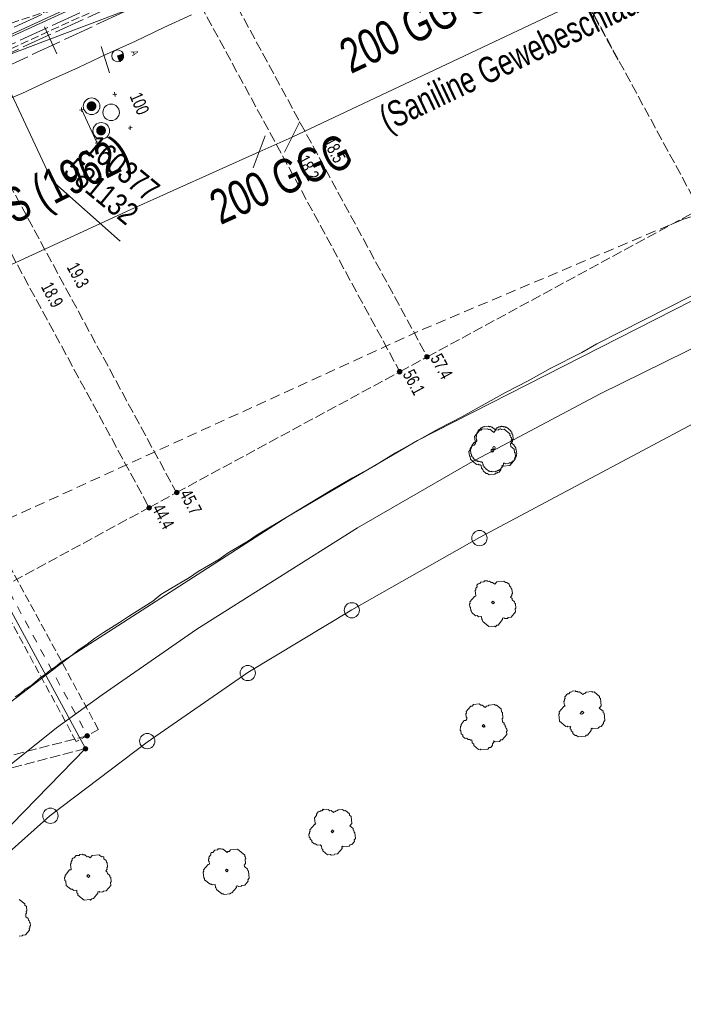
# Model space of a CAD drawing. Header units: metres. Extents: x -740 to 758, y -633 to 854.
# Tile 1012 of 1056: x 439 to 466, y 66 to 107. Entities that reach past the tile are written whole.
import ezdxf

# ---------------------------------------------------------------- set-up
doc = ezdxf.new("R2010")
doc.units = ezdxf.units.M
doc.header["$MEASUREMENT"] = 0
for name, pattern in [('1248_208', [1.456, 1.248, -0.208]), ('333_125', [0.4576, 0.3328, -0.1248]), ('333_333', [0.6656, 0.3328, -0.3328]), ('416_125', [0.5408, 0.416, -0.1248]), ('416_208', [0.624, 0.416, -0.208])]:
    doc.linetypes.add(name, pattern=pattern)
for name, color, linetype in [('Gas.LOVION', 7, 'Continuous'), ('Gis.LOVION', 7, 'Continuous'), ('Grundkarte.LOVION', 7, 'Continuous'), ('Strom.LOVION', 7, 'Continuous'), ('StromBemass.LOVION', 7, 'Continuous'), ('Telko.LOVION', 7, 'Continuous'), ('Wasser.LOVION', 7, 'Continuous'), ('wasser_projekt.LOVION', 7, 'Continuous')]:
    doc.layers.add(name, color=color, linetype=linetype)
doc.styles.add('ERSTELLTER_STIL_1', font='arial.ttf')

msp = doc.modelspace()

# ---------------------------------------------------------------- hatches: boundary and pattern name
at = {"layer": 'Strom.LOVION', "linetype": 'Continuous', "lineweight": 18}
for points in [[(442.05, 103.035), (442.064, 103.056), (442.076, 103.078), (442.086, 103.101), (442.092, 103.126), (442.095, 103.151), (442.095, 103.176), (442.092, 103.201), (442.085, 103.225), (442.076, 103.249), (442.064, 103.271), (442.049, 103.291), (442.032, 103.309), (442.012, 103.325), (441.991, 103.338), (441.968, 103.349), (441.944, 103.357), (441.919, 103.361), (441.894, 103.363), (441.869, 103.361), (441.845, 103.356), (441.821, 103.349), (441.798, 103.338), (441.777, 103.324), (441.757, 103.308), (441.74, 103.29), (441.725, 103.269), (441.713, 103.247), (441.704, 103.224), (441.698, 103.2), (441.695, 103.175), (441.695, 103.149), (441.698, 103.124), (441.705, 103.1), (441.714, 103.077), (441.726, 103.055), (441.741, 103.034), (441.758, 103.016), (441.778, 103), (441.799, 102.987), (441.822, 102.976), (441.846, 102.969), (441.87, 102.964), (441.896, 102.962), (441.921, 102.964), (441.945, 102.969), (441.969, 102.977), (441.992, 102.987), (442.013, 103.001), (442.032, 103.017)], [(441.953, 103.116), (441.959, 103.123), (441.963, 103.131), (441.966, 103.139), (441.968, 103.148), (441.969, 103.156), (441.969, 103.165), (441.968, 103.174), (441.966, 103.183), (441.963, 103.191), (441.958, 103.199), (441.953, 103.206), (441.947, 103.212), (441.94, 103.218), (441.933, 103.223), (441.924, 103.227), (441.916, 103.229), (441.907, 103.231), (441.898, 103.232), (441.889, 103.231), (441.881, 103.229), (441.872, 103.226), (441.864, 103.223), (441.857, 103.218), (441.85, 103.212), (441.844, 103.206), (441.839, 103.198), (441.834, 103.191), (441.831, 103.182), (441.829, 103.174), (441.828, 103.165), (441.828, 103.156), (441.829, 103.147), (441.831, 103.138), (441.834, 103.13), (441.839, 103.122), (441.844, 103.115), (441.85, 103.109), (441.857, 103.103), (441.865, 103.098), (441.873, 103.095), (441.881, 103.092), (441.89, 103.09), (441.899, 103.09), (441.908, 103.09), (441.916, 103.092), (441.925, 103.095), (441.933, 103.099), (441.94, 103.103), (441.947, 103.109)], [(442.44, 102.038), (442.455, 102.058), (442.467, 102.08), (442.476, 102.104), (442.482, 102.128), (442.486, 102.153), (442.485, 102.178), (442.482, 102.203), (442.476, 102.227), (442.467, 102.25), (442.454, 102.272), (442.44, 102.293), (442.422, 102.311), (442.403, 102.327), (442.382, 102.34), (442.359, 102.351), (442.335, 102.358), (442.311, 102.363), (442.286, 102.365), (442.261, 102.363), (442.236, 102.358), (442.212, 102.35), (442.189, 102.34), (442.168, 102.326), (442.149, 102.31), (442.132, 102.292), (442.117, 102.271), (442.105, 102.249), (442.096, 102.226), (442.09, 102.202), (442.087, 102.177), (442.087, 102.152), (442.09, 102.127), (442.097, 102.103), (442.106, 102.079), (442.118, 102.057), (442.133, 102.037), (442.15, 102.019), (442.169, 102.003), (442.191, 101.99), (442.213, 101.979), (442.237, 101.971), (442.262, 101.967), (442.287, 101.965), (442.312, 101.967), (442.337, 101.972), (442.36, 101.979), (442.383, 101.99), (442.404, 102.004), (442.423, 102.02)], [(442.342, 102.115), (442.347, 102.123), (442.351, 102.131), (442.355, 102.139), (442.357, 102.148), (442.358, 102.157), (442.358, 102.166), (442.357, 102.175), (442.355, 102.183), (442.351, 102.192), (442.347, 102.2), (442.341, 102.207), (442.335, 102.213), (442.328, 102.219), (442.321, 102.224), (442.313, 102.228), (442.304, 102.231), (442.295, 102.232), (442.286, 102.233), (442.277, 102.232), (442.268, 102.23), (442.26, 102.228), (442.252, 102.224), (442.244, 102.219), (442.237, 102.213), (442.231, 102.207), (442.226, 102.199), (442.221, 102.191), (442.218, 102.183), (442.216, 102.174), (442.215, 102.165), (442.215, 102.156), (442.216, 102.147), (442.218, 102.139), (442.222, 102.13), (442.226, 102.122), (442.231, 102.115), (442.237, 102.109), (442.244, 102.103), (442.252, 102.098), (442.26, 102.094), (442.269, 102.091), (442.278, 102.09), (442.287, 102.089), (442.296, 102.09), (442.304, 102.092), (442.313, 102.094), (442.321, 102.098), (442.329, 102.103), (442.336, 102.109)]]:
    msp.add_hatch(color=49, dxfattribs=at).paths.add_polyline_path(points)
at = {"layer": 'StromBemass.LOVION', "linetype": 'Continuous', "lineweight": 13}
for points in [[(455.729, 92.82), (455.736, 92.83), (455.742, 92.84), (455.746, 92.85), (455.749, 92.862), (455.75, 92.873), (455.75, 92.885), (455.749, 92.896), (455.746, 92.907), (455.741, 92.918), (455.736, 92.928), (455.729, 92.937), (455.721, 92.946), (455.712, 92.953), (455.702, 92.959), (455.692, 92.964), (455.681, 92.968), (455.67, 92.97), (455.658, 92.971), (455.647, 92.97), (455.635, 92.968), (455.624, 92.964), (455.614, 92.959), (455.604, 92.953), (455.595, 92.945), (455.587, 92.937), (455.581, 92.928), (455.575, 92.917), (455.571, 92.907), (455.568, 92.896), (455.567, 92.884), (455.567, 92.872), (455.568, 92.861), (455.571, 92.85), (455.575, 92.839), (455.581, 92.829), (455.588, 92.82), (455.596, 92.811), (455.605, 92.804), (455.614, 92.798), (455.625, 92.793), (455.636, 92.789), (455.647, 92.787), (455.659, 92.787), (455.67, 92.787), (455.682, 92.79), (455.692, 92.793), (455.703, 92.798), (455.713, 92.804), (455.722, 92.812)], [(454.607, 92.206), (454.614, 92.216), (454.62, 92.226), (454.624, 92.238), (454.627, 92.249), (454.629, 92.261), (454.629, 92.273), (454.627, 92.285), (454.624, 92.296), (454.62, 92.308), (454.614, 92.318), (454.607, 92.328), (454.599, 92.336), (454.589, 92.344), (454.579, 92.35), (454.568, 92.355), (454.557, 92.359), (454.545, 92.361), (454.533, 92.362), (454.521, 92.361), (454.51, 92.359), (454.498, 92.355), (454.487, 92.35), (454.477, 92.344), (454.468, 92.336), (454.46, 92.327), (454.453, 92.317), (454.447, 92.307), (454.443, 92.296), (454.44, 92.284), (454.439, 92.272), (454.439, 92.26), (454.44, 92.249), (454.443, 92.237), (454.448, 92.226), (454.453, 92.215), (454.46, 92.206), (454.469, 92.197), (454.478, 92.189), (454.488, 92.183), (454.499, 92.178), (454.51, 92.174), (454.522, 92.172), (454.534, 92.171), (454.546, 92.172), (454.558, 92.174), (454.569, 92.178), (454.58, 92.183), (454.59, 92.19), (454.599, 92.197)], [(445.47, 87.249), (445.477, 87.259), (445.483, 87.269), (445.487, 87.28), (445.49, 87.292), (445.491, 87.304), (445.491, 87.316), (445.49, 87.328), (445.487, 87.339), (445.482, 87.35), (445.476, 87.361), (445.469, 87.37), (445.461, 87.379), (445.452, 87.387), (445.442, 87.393), (445.431, 87.398), (445.42, 87.402), (445.408, 87.404), (445.396, 87.405), (445.384, 87.404), (445.372, 87.402), (445.361, 87.398), (445.35, 87.393), (445.34, 87.386), (445.331, 87.379), (445.323, 87.37), (445.316, 87.36), (445.31, 87.35), (445.306, 87.339), (445.303, 87.327), (445.301, 87.315), (445.301, 87.303), (445.303, 87.291), (445.306, 87.28), (445.31, 87.269), (445.316, 87.258), (445.323, 87.248), (445.331, 87.24), (445.34, 87.232), (445.351, 87.226), (445.361, 87.221), (445.373, 87.217), (445.385, 87.215), (445.397, 87.214), (445.408, 87.215), (445.42, 87.217), (445.432, 87.221), (445.442, 87.226), (445.452, 87.233), (445.462, 87.24)], [(444.331, 86.619), (444.338, 86.629), (444.344, 86.639), (444.348, 86.65), (444.351, 86.662), (444.352, 86.673), (444.352, 86.685), (444.351, 86.697), (444.348, 86.708), (444.343, 86.719), (444.338, 86.729), (444.331, 86.739), (444.323, 86.747), (444.314, 86.755), (444.304, 86.761), (444.293, 86.766), (444.282, 86.77), (444.27, 86.772), (444.258, 86.772), (444.247, 86.772), (444.235, 86.769), (444.224, 86.766), (444.213, 86.761), (444.204, 86.754), (444.195, 86.747), (444.187, 86.738), (444.18, 86.729), (444.174, 86.718), (444.17, 86.707), (444.167, 86.696), (444.165, 86.684), (444.165, 86.673), (444.167, 86.661), (444.17, 86.65), (444.174, 86.639), (444.18, 86.628), (444.187, 86.619), (444.195, 86.61), (444.204, 86.603), (444.214, 86.597), (444.225, 86.592), (444.236, 86.588), (444.247, 86.586), (444.259, 86.585), (444.271, 86.586), (444.282, 86.588), (444.294, 86.592), (444.304, 86.597), (444.314, 86.603), (444.323, 86.611)], [(441.791, 77.259), (441.798, 77.269), (441.803, 77.279), (441.808, 77.29), (441.81, 77.302), (441.812, 77.313), (441.812, 77.325), (441.81, 77.337), (441.807, 77.348), (441.803, 77.359), (441.797, 77.37), (441.79, 77.379), (441.782, 77.388), (441.773, 77.395), (441.763, 77.401), (441.752, 77.406), (441.741, 77.41), (441.729, 77.412), (441.718, 77.413), (441.706, 77.412), (441.694, 77.41), (441.683, 77.406), (441.672, 77.401), (441.662, 77.395), (441.653, 77.387), (441.645, 77.379), (441.638, 77.369), (441.633, 77.359), (441.628, 77.348), (441.626, 77.336), (441.624, 77.324), (441.624, 77.313), (441.626, 77.301), (441.629, 77.29), (441.633, 77.279), (441.639, 77.268), (441.646, 77.259), (441.654, 77.25), (441.663, 77.243), (441.673, 77.236), (441.684, 77.231), (441.695, 77.228), (441.707, 77.226), (441.718, 77.225), (441.73, 77.226), (441.742, 77.228), (441.753, 77.232), (441.764, 77.237), (441.774, 77.243), (441.783, 77.251)], [(441.723, 76.731), (441.73, 76.74), (441.736, 76.751), (441.74, 76.761), (441.743, 76.773), (441.744, 76.784), (441.744, 76.796), (441.743, 76.808), (441.74, 76.819), (441.736, 76.83), (441.73, 76.84), (441.723, 76.85), (441.715, 76.858), (441.706, 76.865), (441.696, 76.872), (441.685, 76.877), (441.674, 76.88), (441.663, 76.882), (441.651, 76.883), (441.639, 76.882), (441.628, 76.88), (441.617, 76.876), (441.606, 76.871), (441.596, 76.865), (441.587, 76.858), (441.58, 76.849), (441.573, 76.84), (441.567, 76.829), (441.563, 76.818), (441.56, 76.807), (441.558, 76.796), (441.559, 76.784), (441.56, 76.772), (441.563, 76.761), (441.567, 76.75), (441.573, 76.74), (441.58, 76.73), (441.588, 76.722), (441.597, 76.714), (441.607, 76.708), (441.617, 76.703), (441.629, 76.7), (441.64, 76.698), (441.652, 76.697), (441.663, 76.698), (441.675, 76.7), (441.686, 76.703), (441.697, 76.709), (441.706, 76.715), (441.715, 76.722)]]:
    msp.add_hatch(color=7, dxfattribs=at).paths.add_polyline_path(points)
at = {"layer": 'Telko.LOVION', "linetype": 'Continuous', "lineweight": 13}
msp.add_hatch(color=7, dxfattribs=at).paths.add_polyline_path([(443.044, 105), (443.074, 105.003), (443.1, 105.035), (443.129, 105.038), (443.169, 105.086), (443.166, 105.115), (443.206, 105.164), (443.191, 105.31), (442.963, 105.229)])

# ---------------------------------------------------------------- linework, layer by layer
at = {"layer": 'Gas.LOVION', "color": 1, "linetype": '416_208', "lineweight": 18}
msp.add_lwpolyline([(408.135, 68.913), (408.472, 69.094), (420.104, 75.581), (434.479, 83.932), (438.453, 86.212), (455.455, 93.992), (466.184, 98.529), (471.9, 100.373), (476.627, 101.9), (478.976, 102.661)], dxfattribs=at)
at = {"layer": 'Gis.LOVION', "color": 44, "linetype": 'Continuous', "lineweight": 18}
msp.add_lwpolyline([(458.814, 88.513), (458.8, 88.497), (458.803, 88.467), (458.777, 88.435), (458.78, 88.406), (458.648, 88.245), (458.618, 88.243), (458.592, 88.21), (458.563, 88.208), (458.549, 88.191), (458.491, 88.186), (458.478, 88.17), (458.331, 88.155), (458.315, 88.169), (458.286, 88.166), (458.27, 88.179), (458.241, 88.176), (458.224, 88.189), (458.195, 88.186), (458.099, 88.266), (458.07, 88.263), (458.067, 88.292), (458.002, 88.345), (458, 88.374), (457.967, 88.401), (457.962, 88.459), (457.946, 88.472), (457.937, 88.56), (457.908, 88.557), (457.892, 88.57), (457.833, 88.565), (457.817, 88.578), (457.788, 88.575), (457.772, 88.588), (457.742, 88.585), (457.71, 88.612), (457.681, 88.609), (457.552, 88.715), (457.55, 88.744), (457.501, 88.784), (457.499, 88.813), (457.482, 88.826), (457.477, 88.885), (457.461, 88.898), (457.443, 89.073), (457.457, 89.089), (457.454, 89.119), (457.48, 89.151), (457.477, 89.18), (457.504, 89.212), (457.501, 89.242), (457.593, 89.354), (457.623, 89.357), (457.649, 89.389), (457.678, 89.392), (457.705, 89.424), (457.702, 89.453), (457.686, 89.467), (457.674, 89.584), (457.688, 89.6), (457.682, 89.658), (457.695, 89.674), (457.692, 89.704), (457.705, 89.72), (457.703, 89.749), (457.755, 89.813), (457.753, 89.843), (457.792, 89.891), (457.821, 89.894), (457.874, 89.958), (457.904, 89.961), (457.93, 89.993), (457.988, 89.999), (458.002, 90.015), (458.177, 90.032), (458.193, 90.019), (458.223, 90.022), (458.239, 90.008), (458.268, 90.011), (458.3, 89.985), (458.329, 89.988), (458.442, 89.895), (458.455, 89.911), (458.484, 89.914), (458.524, 89.962), (458.553, 89.965), (458.567, 89.981), (458.596, 89.984), (458.609, 90), (458.668, 90.006), (458.681, 90.022), (458.71, 90.025), (458.726, 90.012), (458.785, 90.017), (458.801, 90.004), (458.859, 90.01), (458.891, 89.983), (458.921, 89.986), (459.097, 89.841), (459.1, 89.812), (459.132, 89.785), (459.138, 89.727), (459.154, 89.714), (459.157, 89.684), (459.173, 89.671), (459.19, 89.495), (459.177, 89.479), (459.18, 89.45), (459.167, 89.434), (459.17, 89.405), (459.143, 89.373), (459.149, 89.314), (459.229, 89.248), (459.232, 89.219), (459.28, 89.179), (459.283, 89.15), (459.299, 89.137), (459.305, 89.078), (459.321, 89.065), (459.338, 88.889), (459.325, 88.873), (459.331, 88.815), (459.304, 88.782), (459.307, 88.753), (459.254, 88.689), (459.257, 88.66), (459.218, 88.611), (459.188, 88.609), (459.149, 88.56), (459.119, 88.558), (459.093, 88.525), (459.035, 88.52), (459.021, 88.504), (458.875, 88.489), (458.843, 88.516)], close=True, dxfattribs=at)
msp.add_circle((458.404, 89.142), 0.0493, dxfattribs=at)
at = {"layer": 'Grundkarte.LOVION', "color": 8, "linetype": 'Continuous', "lineweight": 18}
for points in [[(434.853, 34.004), (391.364, 121.494), (395.658, 113.549), (396.568, 112.101), (397.699, 110.202), (397.802, 110.064), (399.602, 107.669), (401.448, 105.721), (403.992, 103.576), (406.459, 101.926), (408.699, 100.785), (410.91, 99.937), (413.961, 99.26), (416.908, 99.046), (419.873, 99.247), (422.842, 99.715), (425.751, 100.502), (428.513, 101.57), (432.199, 103.171), (448.234, 110.562), (452.79, 112.633), (457.416, 114.592), (462.097, 116.291), (462.267, 116.367)], [(432.199, 103.171), (448.234, 110.562), (452.79, 112.633), (457.416, 114.592), (462.097, 116.291), (462.267, 116.367), (462.097, 116.291), (457.416, 114.592), (452.79, 112.633), (448.234, 110.562), (432.199, 103.171)], [(445.99, 106.914), (444.859, 106.389), (443.702, 105.833), (442.512, 105.303), (441.355, 104.746), (440.165, 104.216), (439.034, 103.692), (438.211, 103.345)], [(483.639, 98.802), (479.101, 96.555), (473.803, 93.909), (468.458, 91.14), (457.812, 85.459), (452.575, 82.494), (448.304, 79.919), (444.18, 77.063), (440.189, 74.042), (437.987, 72.083), (435.892, 69.927), (434.023, 67.587), (432.533, 64.988)], [(483.639, 98.802), (479.101, 96.555), (473.803, 93.909), (468.458, 91.14), (457.812, 85.459), (452.575, 82.494), (448.304, 79.919), (444.18, 77.063), (440.189, 74.042), (437.987, 72.083), (435.892, 69.927), (434.023, 67.587), (432.533, 64.988)], [(432.533, 64.988), (434.023, 67.587), (435.892, 69.927), (437.987, 72.083), (440.189, 74.042), (444.18, 77.063), (448.304, 79.919), (452.575, 82.494), (457.812, 85.459), (468.458, 91.14), (473.803, 93.909), (479.101, 96.555), (483.639, 98.802)], [(438.766, 78.927), (438.989, 79.067), (439.179, 79.234), (439.402, 79.374), (439.783, 79.707), (440.006, 79.847), (440.197, 80.013), (440.42, 80.153), (440.61, 80.319), (441.056, 80.599), (441.384, 80.868), (441.718, 81.078), (442.02, 81.314), (442.381, 81.557), (443.049, 81.977), (443.41, 82.219), (444.412, 82.849), (444.74, 83.117), (445.075, 83.327), (445.913, 83.823), (446.273, 84.065), (447.112, 84.561), (447.499, 84.835), (448.337, 85.331), (448.697, 85.573), (449.955, 86.317), (451.684, 87.372), (452.607, 87.906), (453.504, 88.407), (454.368, 88.935), (456.162, 89.938), (457.091, 90.413), (458.884, 91.416), (459.813, 91.891), (460.71, 92.393), (462.005, 93.051), (462.621, 93.407), (468.449, 96.371)]]:
    msp.add_lwpolyline(points, dxfattribs=at)
at = {"layer": 'Grundkarte.LOVION', "color": 253, "linetype": 'Continuous', "lineweight": 18}
for points in [[(462.267, 116.367), (462.097, 116.291), (457.416, 114.592), (452.79, 112.633), (448.234, 110.562), (432.199, 103.171)], [(432.533, 64.988), (434.023, 67.587), (435.892, 69.927), (437.987, 72.083), (440.189, 74.042), (444.18, 77.063), (448.304, 79.919), (452.575, 82.494), (457.812, 85.459), (468.458, 91.14), (473.803, 93.909), (479.101, 96.555), (483.639, 98.802)]]:
    msp.add_lwpolyline(points, dxfattribs=at)
msp.add_lwpolyline([(430.212, 66.357), (428.592, 67.204), (429.497, 68.829), (430.631, 70.536), (431.861, 72.164), (434.986, 75.573), (437.754, 78.09), (441.056, 80.599), (449.955, 86.317), (455.265, 89.437), (476.296, 100.153), (477.791, 98.762), (462.762, 91.352), (457.423, 88.525), (452.807, 85.857), (446.21, 81.694), (442.334, 79.01), (440.458, 77.645), (438.593, 76.162), (436.713, 74.53), (435.364, 73.216), (434.111, 71.822), (432.77, 70.125)], close=True, dxfattribs=at)
at = {"layer": 'Grundkarte.LOVION', "color": 9, "linetype": 'Continuous', "lineweight": 18}
for points in [[(458.734, 88.416), (458.74, 88.358), (458.687, 88.294), (458.693, 88.235), (458.614, 88.139), (458.555, 88.133), (458.529, 88.101), (458.47, 88.095), (458.444, 88.063), (458.21, 88.04), (458.145, 88.093), (458.087, 88.087), (457.958, 88.193), (457.952, 88.251), (457.888, 88.304), (457.877, 88.421), (457.845, 88.448), (457.786, 88.442), (457.754, 88.468), (457.695, 88.463), (457.438, 88.674), (457.427, 88.791), (457.395, 88.817), (457.377, 88.993), (457.43, 89.057), (457.425, 89.116), (457.53, 89.244), (457.589, 89.25), (457.642, 89.314), (457.613, 89.607), (457.824, 89.864), (457.883, 89.87), (457.909, 89.902), (458.143, 89.925), (458.176, 89.899), (458.234, 89.904), (458.395, 89.772), (458.474, 89.869), (458.591, 89.88), (458.618, 89.912), (458.676, 89.918), (458.708, 89.892), (458.825, 89.903), (459.05, 89.718), (459.056, 89.66), (459.088, 89.633), (459.094, 89.575), (459.126, 89.548), (459.132, 89.49), (459.105, 89.458), (459.117, 89.34), (459.09, 89.308), (459.102, 89.191), (459.23, 89.086), (459.242, 88.968), (459.274, 88.942), (459.291, 88.766), (459.265, 88.734), (459.27, 88.676), (459.059, 88.419), (458.766, 88.39)], [(458.352, 89), (458.326, 88.968), (458.294, 88.994), (458.288, 89.053), (458.314, 89.085), (458.346, 89.058), (458.373, 89.09), (458.405, 89.064), (458.379, 89.032), (458.384, 88.973)], [(458.756, 82.153), (458.761, 82.094), (458.576, 81.869), (458.518, 81.863), (458.465, 81.799), (458.433, 81.826), (458.199, 81.803), (457.942, 82.014), (457.936, 82.072), (457.904, 82.099), (457.892, 82.216), (457.775, 82.205), (457.711, 82.257), (457.652, 82.252), (457.492, 82.384), (457.486, 82.442), (457.454, 82.469), (457.442, 82.586), (457.41, 82.612), (457.399, 82.729), (457.425, 82.761), (457.419, 82.82), (457.604, 83.045), (457.663, 83.051), (457.64, 83.285), (457.666, 83.317), (457.661, 83.376), (457.713, 83.44), (457.708, 83.498), (457.761, 83.563), (457.819, 83.568), (457.872, 83.633), (457.989, 83.644), (458.015, 83.676), (458.133, 83.688), (458.165, 83.661), (458.223, 83.667), (458.288, 83.614), (458.346, 83.62), (458.443, 83.541), (458.522, 83.637), (458.815, 83.666), (458.879, 83.613), (458.937, 83.619), (459.034, 83.539), (459.04, 83.481), (459.104, 83.428), (459.11, 83.369), (459.142, 83.343), (459.159, 83.167), (459.132, 83.135), (459.138, 83.077), (459.085, 83.012), (459.15, 82.96), (459.155, 82.901), (459.252, 82.822), (459.257, 82.763), (459.29, 82.737), (459.307, 82.561), (459.28, 82.529), (459.292, 82.412), (459.107, 82.187), (458.99, 82.176), (458.963, 82.143), (458.846, 82.132), (458.814, 82.158)], [(458.4, 82.768), (458.373, 82.736), (458.309, 82.789), (458.336, 82.821), (458.362, 82.853), (458.426, 82.8)], [(462.419, 77.634), (462.393, 77.602), (462.398, 77.543), (462.24, 77.351), (462.181, 77.345), (462.155, 77.313), (461.862, 77.284), (461.798, 77.337), (461.739, 77.331), (461.643, 77.41), (461.637, 77.469), (461.573, 77.522), (461.567, 77.58), (461.535, 77.607), (461.529, 77.665), (461.556, 77.697), (461.439, 77.686), (461.406, 77.712), (461.348, 77.707), (461.091, 77.918), (461.062, 78.211), (461.089, 78.243), (461.083, 78.301), (461.268, 78.526), (461.326, 78.532), (461.294, 78.559), (461.277, 78.734), (461.303, 78.766), (461.298, 78.825), (461.324, 78.857), (461.318, 78.916), (461.424, 79.044), (461.483, 79.05), (461.535, 79.114), (461.594, 79.12), (461.62, 79.152), (461.737, 79.163), (461.77, 79.137), (461.828, 79.143), (461.86, 79.116), (461.919, 79.122), (462.047, 79.016), (462.074, 79.049), (462.132, 79.054), (462.185, 79.119), (462.419, 79.141), (462.451, 79.115), (462.51, 79.121), (462.735, 78.936), (462.741, 78.877), (462.773, 78.851), (462.802, 78.558), (462.722, 78.462), (462.883, 78.33), (462.889, 78.271), (462.921, 78.245), (462.949, 77.952), (462.897, 77.888), (462.902, 77.829), (462.797, 77.701), (462.738, 77.695), (462.685, 77.631), (462.451, 77.608)], [(458.39, 77.122), (458.396, 77.063), (458.343, 76.999), (458.349, 76.941), (458.27, 76.844), (458.211, 76.838), (458.158, 76.774), (457.866, 76.746), (457.833, 76.772), (457.775, 76.766), (457.582, 76.925), (457.576, 76.983), (457.512, 77.036), (457.501, 77.153), (457.442, 77.147), (457.41, 77.174), (457.351, 77.168), (457.287, 77.221), (457.229, 77.215), (457.132, 77.295), (457.126, 77.353), (457.062, 77.406), (457.051, 77.523), (457.019, 77.549), (457.013, 77.608), (457.039, 77.64), (457.033, 77.699), (457.06, 77.731), (457.054, 77.789), (457.186, 77.95), (457.245, 77.956), (457.298, 78.02), (457.292, 78.079), (457.26, 78.105), (457.248, 78.222), (457.275, 78.254), (457.269, 78.313), (457.454, 78.538), (457.512, 78.543), (457.565, 78.608), (457.799, 78.631), (457.864, 78.578), (457.922, 78.584), (458.051, 78.478), (458.104, 78.542), (458.162, 78.548), (458.189, 78.58), (458.423, 78.603), (458.455, 78.577), (458.514, 78.582), (458.706, 78.424), (458.718, 78.307), (458.75, 78.28), (458.773, 78.046), (458.746, 78.014), (458.758, 77.897), (458.822, 77.844), (458.828, 77.785), (458.86, 77.759), (458.866, 77.7), (458.898, 77.674), (458.904, 77.615), (458.936, 77.589), (458.941, 77.531), (458.915, 77.498), (458.927, 77.381), (458.742, 77.156), (458.683, 77.151), (458.63, 77.086), (458.455, 77.069)], [(462.037, 78.217), (461.978, 78.212), (461.946, 78.238), (461.973, 78.27), (461.999, 78.302), (462.025, 78.334), (462.09, 78.282), (462.063, 78.25)], [(458.008, 77.705), (457.982, 77.673), (457.917, 77.726), (457.944, 77.758), (457.97, 77.79), (458.035, 77.737), (458.008, 77.705), (458.04, 77.679)], [(452.193, 72.792), (452.167, 72.76), (452.172, 72.701), (451.988, 72.476), (451.87, 72.465), (451.844, 72.433), (451.727, 72.421), (451.695, 72.448), (451.578, 72.436), (451.385, 72.595), (451.379, 72.653), (451.347, 72.68), (451.336, 72.797), (451.271, 72.85), (451.154, 72.838), (451.09, 72.891), (451.031, 72.885), (450.935, 72.965), (450.929, 73.023), (450.865, 73.076), (450.859, 73.134), (450.827, 73.161), (450.816, 73.278), (450.842, 73.31), (450.836, 73.369), (450.863, 73.401), (450.857, 73.459), (451.042, 73.684), (451.1, 73.69), (451.068, 73.717), (451.045, 73.951), (451.125, 74.047), (451.119, 74.106), (451.198, 74.202), (451.257, 74.208), (451.283, 74.24), (451.342, 74.246), (451.394, 74.31), (451.427, 74.284), (451.602, 74.301), (451.667, 74.248), (451.725, 74.254), (451.822, 74.174), (451.848, 74.207), (451.906, 74.212), (451.933, 74.244), (451.991, 74.25), (452.018, 74.282), (452.194, 74.299), (452.258, 74.247), (452.316, 74.252), (452.477, 74.12), (452.483, 74.062), (452.547, 74.009), (452.576, 73.716), (452.496, 73.62), (452.625, 73.514), (452.631, 73.455), (452.663, 73.429), (452.669, 73.371), (452.701, 73.344), (452.724, 73.11), (452.671, 73.046), (452.677, 72.987), (452.571, 72.859), (452.512, 72.853), (452.459, 72.789), (452.225, 72.766)], [(451.811, 73.375), (451.785, 73.343), (451.72, 73.396), (451.747, 73.428), (451.773, 73.46), (451.837, 73.407)], [(442.149, 70.923), (442.155, 70.865), (441.97, 70.64), (441.912, 70.634), (441.859, 70.57), (441.827, 70.596), (441.593, 70.573), (441.335, 70.785), (441.33, 70.843), (441.298, 70.87), (441.286, 70.987), (441.169, 70.975), (441.105, 71.028), (441.046, 71.022), (440.853, 71.181), (440.836, 71.357), (440.804, 71.383), (440.793, 71.5), (440.819, 71.532), (440.813, 71.591), (440.998, 71.816), (441.057, 71.821), (441.034, 72.056), (441.06, 72.088), (441.055, 72.146), (441.107, 72.211), (441.102, 72.269), (441.128, 72.301), (441.187, 72.307), (441.266, 72.403), (441.383, 72.415), (441.409, 72.447), (441.527, 72.458), (441.559, 72.432), (441.617, 72.438), (441.714, 72.359), (441.772, 72.364), (441.836, 72.311), (441.916, 72.408), (442.208, 72.436), (442.305, 72.357), (442.363, 72.363), (442.396, 72.337), (442.401, 72.278), (442.498, 72.199), (442.503, 72.14), (442.536, 72.114), (442.553, 71.938), (442.526, 71.906), (442.532, 71.847), (442.479, 71.783), (442.543, 71.73), (442.549, 71.672), (442.646, 71.593), (442.651, 71.534), (442.683, 71.508), (442.701, 71.332), (442.674, 71.3), (442.686, 71.183), (442.501, 70.958), (442.384, 70.946), (442.357, 70.914), (442.24, 70.903), (442.208, 70.929)], [(447.831, 71.154), (447.837, 71.095), (447.652, 70.87), (447.594, 70.865), (447.567, 70.832), (447.333, 70.809), (447.301, 70.836), (447.242, 70.83), (447.017, 71.015), (447.012, 71.074), (446.979, 71.1), (446.968, 71.217), (446.851, 71.206), (446.819, 71.232), (446.76, 71.226), (446.535, 71.411), (446.529, 71.47), (446.497, 71.496), (446.474, 71.73), (446.501, 71.763), (446.495, 71.821), (446.68, 72.046), (446.739, 72.052), (446.727, 72.169), (446.695, 72.195), (446.689, 72.254), (446.716, 72.286), (446.71, 72.345), (446.789, 72.441), (446.783, 72.5), (446.81, 72.532), (446.868, 72.537), (446.948, 72.634), (447.065, 72.645), (447.091, 72.677), (447.208, 72.689), (447.24, 72.662), (447.299, 72.668), (447.46, 72.536), (447.486, 72.568), (447.545, 72.574), (447.597, 72.638), (447.89, 72.667), (448.179, 72.429), (448.185, 72.371), (448.217, 72.344), (448.223, 72.286), (448.197, 72.254), (448.214, 72.078), (448.161, 72.014), (448.167, 71.955), (448.295, 71.849), (448.301, 71.791), (448.333, 71.764), (448.362, 71.472), (448.309, 71.407), (448.315, 71.349), (448.183, 71.188), (448.065, 71.177), (448.039, 71.145), (447.922, 71.133), (447.89, 71.159)], [(441.794, 71.539), (441.767, 71.507), (441.703, 71.56), (441.729, 71.592), (441.756, 71.624), (441.82, 71.571)], [(447.476, 71.769), (447.449, 71.737), (447.385, 71.79), (447.411, 71.822), (447.438, 71.854), (447.502, 71.801)]]:
    msp.add_lwpolyline(points, close=True, dxfattribs=at)
msp.add_lwpolyline([(438.929, 70.609), (439.154, 70.424), (439.16, 70.365), (439.224, 70.312), (439.241, 70.137), (439.215, 70.104), (439.221, 70.046), (439.194, 70.014), (439.206, 69.897), (439.302, 69.817), (439.308, 69.759), (439.34, 69.732), (439.346, 69.674), (439.378, 69.647), (439.389, 69.53), (439.363, 69.498), (439.369, 69.44), (439.342, 69.408), (439.348, 69.349), (439.189, 69.156), (439.072, 69.145), (439.046, 69.113), (438.929, 69.101)], dxfattribs=at)
for centre, radius in [((457.811, 85.436), 0.314), ((452.575, 82.475), 0.311), ((448.304, 79.898), 0.312), ((444.183, 77.106), 0.313), ((440.208, 74.038), 0.314)]:
    msp.add_circle(centre, radius, dxfattribs=at)
at = {"layer": 'Strom.LOVION', "color": 150, "linetype": 'Continuous', "lineweight": 18}
for points in [[(450.724, 122.435), (450.246, 122.182), (450.343, 121.94), (450.652, 121.955), (453.993, 113.179), (446.605, 109.693), (435.898, 104.789), (430.734, 102.437), (429.048, 101.991), (427.973, 101.502), (425.252, 100.911), (418.666, 99.809), (416.133, 99.871), (413.056, 99.142), (410.717, 99.342), (407.593, 100.455), (405.061, 101.863), (403.984, 102.452), (399.807, 105.723), (396.242, 113.473), (394.746, 116.076), (395.221, 116.358)], [(395.062, 116.624), (394.112, 116.058), (395.668, 113.299), (399.328, 105.337), (403.633, 101.96), (407.336, 99.913), (410.595, 98.769), (413.087, 98.524), (416.19, 99.286), (418.723, 99.223), (425.355, 100.315), (428.16, 100.944), (428.487, 101.079), (441.649, 76.8), (438.102, 73.173), (434.64, 69.583), (431.55, 65.823)]]:
    msp.add_lwpolyline(points, dxfattribs=at)
at = {"layer": 'Strom.LOVION', "color": 1, "linetype": '1248_208', "lineweight": 18}
for points in [[(462.586, 116.132), (458.245, 114.88), (446.721, 109.409), (436.04, 104.537), (430.778, 102.131), (429.178, 101.723), (428.073, 101.231), (425.297, 100.605), (418.694, 99.516), (416.132, 99.576), (413.072, 98.833), (410.641, 99.054), (407.472, 100.177), (403.815, 102.214), (399.574, 105.538), (395.939, 113.399)], [(462.313, 116.357), (458.145, 115.151), (453.834, 113.444), (446.475, 109.961), (435.81, 105.076), (430.617, 102.721), (428.834, 102.222), (427.886, 101.789), (425.178, 101.214), (418.65, 100.118), (416.088, 100.177), (413.028, 99.435), (410.776, 99.643), (407.714, 100.733), (404.137, 102.703), (400.04, 105.909), (396.456, 113.701)]]:
    msp.add_lwpolyline(points, dxfattribs=at)
at = {"layer": 'Strom.LOVION', "color": 194, "linetype": '1248_208', "lineweight": 18}
for points in [[(462.875, 115.894), (458.349, 114.58), (446.851, 109.141), (436.157, 104.253), (428.264, 100.644), (425.413, 100.025), (418.738, 98.914), (415.952, 98.997), (413.738, 99.874), (406.891, 102.19), (403.363, 104.416), (400.881, 106.375), (397.605, 109.661), (395.437, 113.084)], [(463.293, 115.551), (458.545, 114.23), (445.872, 108.276), (435.245, 103.307), (428.498, 100.209), (424.498, 99.404), (418.951, 98.551), (415.751, 98.785), (412.948, 99.797), (406.712, 101.906), (402.382, 104.63), (400.61, 106.275), (397.32, 109.544), (394.838, 113.469)]]:
    msp.add_lwpolyline(points, dxfattribs=at)
at = {"layer": 'Strom.LOVION', "color": 7, "linetype": '333_125', "lineweight": 13}
for points in [[(415.996, 99.149), (446.794, 109.268), (436.071, 104.377), (428.204, 100.8), (425.399, 100.172), (418.737, 99.077)], [(442.179, 77.576), (441.266, 77.088), (428.881, 99.921), (429.794, 100.409)]]:
    msp.add_lwpolyline(points, close=True, dxfattribs=at)
at = {"layer": 'Strom.LOVION', "color": 7, "linetype": 'Continuous', "lineweight": 13}
for points in [[(439.964, 106.428), (440.472, 105.31)], [(441.494, 103.016), (442.113, 101.673)]]:
    msp.add_lwpolyline(points, dxfattribs=at)
at = {"layer": 'Strom.LOVION', "color": 250, "linetype": 'Continuous', "lineweight": 18}
for points in [[(442.763, 103.643), (442.939, 103.66)], [(442.842, 103.739), (442.86, 103.563)], [(441.486, 103.104), (441.503, 102.928)], [(441.407, 103.008), (441.582, 103.025)], [(443.401, 102.257), (443.561, 102.287)], [(443.48, 102.353), (443.481, 102.191)], [(442.042, 101.651), (442.188, 101.665)], [(442.108, 101.731), (442.122, 101.585)]]:
    msp.add_lwpolyline(points, dxfattribs=at)
at = {"layer": 'Strom.LOVION', "color": 9, "linetype": '333_333', "lineweight": 18}
msp.add_lwpolyline([(429.33, 100.172), (441.73, 77.326)], dxfattribs=at)
at = {"layer": 'Strom.LOVION', "color": 7, "linetype": 'Continuous', "lineweight": 13}
for centre, radius in [((441.899, 103.162), 0.34), ((442.7, 102.912), 0.339), ((442.295, 102.153), 0.34)]:
    msp.add_circle(centre, radius, dxfattribs=at)
at = {"layer": 'StromBemass.LOVION', "color": 7, "linetype": '416_125', "lineweight": 13}
for points in [[(463.497, 105.055), (458.34, 114.57)], [(466.839, 98.933), (458.349, 114.58)], [(446.851, 109.141), (455.668, 92.875)], [(445.858, 108.26), (454.545, 92.263)], [(405.228, 65.54), (411.488, 68.93), (413.298, 69.92), (429.648, 78.775), (434.308, 81.299), (435.26, 81.836), (437.747, 83.158), (444.258, 86.691), (445.38, 87.303), (454.545, 92.263), (455.668, 92.875), (466.839, 98.933), (474.473, 103.078), (476.871, 104.391)], [(436.199, 104.272), (445.38, 87.303)], [(435.245, 103.307), (444.258, 86.691)], [(441.73, 77.326), (413.298, 69.92), (404.681, 67.659)], [(441.649, 76.8), (411.488, 68.93), (404.802, 67.183)]]:
    msp.add_lwpolyline(points, dxfattribs=at)
at = {"layer": 'StromBemass.LOVION', "color": 7, "linetype": 'Continuous', "lineweight": 13}
for centre, radius in [((455.658, 92.879), 0.092), ((454.534, 92.267), 0.0953), ((445.396, 87.309), 0.0952), ((444.259, 86.679), 0.0935), ((441.718, 77.319), 0.0941), ((441.651, 76.79), 0.0931)]:
    msp.add_circle(centre, radius, dxfattribs=at)
at = {"layer": 'Telko.LOVION', "color": 1, "linetype": 'Continuous', "lineweight": 18}
msp.add_lwpolyline([(464.048, 114.93), (453.117, 110.803), (452.612, 110.679), (452.174, 110.474), (434.249, 103.667), (433.499, 103.476), (432.8, 103.215), (421.971, 100.62), (417.426, 99.939), (413.919, 99.995), (410.061, 100.608), (407.515, 101.408), (406.614, 101.852), (405.656, 102.128), (403.338, 103.468), (398.941, 107.323), (396.797, 109.759), (395.276, 111.709), (391.187, 118.92), (381.832, 136.463)], dxfattribs=at)
at = {"layer": 'Telko.LOVION', "color": 7, "linetype": 'Continuous', "lineweight": 13}
msp.add_lwpolyline([(442.289, 105.621), (442.632, 104.531)], dxfattribs=at)
msp.add_lwpolyline([(443.044, 105), (442.963, 105.229), (443.191, 105.31), (443.206, 105.164), (443.166, 105.115), (443.169, 105.086), (443.129, 105.038), (443.1, 105.035), (443.074, 105.003)], close=True, dxfattribs=at)
at = {"layer": 'Telko.LOVION', "color": 49, "linetype": 'Continuous', "lineweight": 18}
msp.add_lwpolyline([(443.07, 97.628), (440.27, 100.118), (438.233, 104.485)], dxfattribs=at)
at = {"layer": 'Telko.LOVION', "color": 7, "linetype": 'Continuous', "lineweight": 13}
msp.add_circle((442.967, 105.232), 0.244, dxfattribs=at)
at = {"layer": 'Wasser.LOVION', "color": 94, "linetype": 'Continuous', "lineweight": 18}
for points in [[(469.158, 110.731), (468.563, 110.466), (466.205, 109.496), (450.131, 101.895), (448.771, 101.289)], [(448.771, 101.289), (443.477, 98.91), (438.061, 96.415), (427.149, 91.033), (426.475, 91.129), (426.092, 91.417), (409.954, 99.43), (402.885, 103.113), (391.971, 108.637), (391.097, 108.655), (390.94, 108.595), (389.886, 108.197), (389.416, 108.018)]]:
    msp.add_lwpolyline(points, dxfattribs=at)
at = {"layer": 'Wasser.LOVION', "color": 7, "linetype": 'Continuous', "lineweight": 13}
for points in [[(449.808, 101.272), (450.438, 102.531)], [(448.526, 100.63), (449.017, 101.949)]]:
    msp.add_lwpolyline(points, dxfattribs=at)

# ---------------------------------------------------------------- texts
at = {"layer": 'Strom.LOVION', "color": 1, "linetype": 'Continuous', "lineweight": 18, "insert": (443.441, 103.573), "char_height": 0.53355, "attachment_point": 7, "rotation": 293.2443, "style": 'ERSTELLTER_STIL_1'}
msp.add_mtext('{\\A1;\\W0.71558x;100}', dxfattribs=at)
at = {"layer": 'StromBemass.LOVION', "color": 7, "linetype": 'Continuous', "lineweight": 13, "attachment_point": 7, "style": 'ERSTELLTER_STIL_1'}
for s, insert, char_height, rotation in [('{\\A1;\\W0.71557x;18.5}', (451.378, 101.693), 0.53356, 298.2447), ('{\\A1;\\W0.71557x;18.2}', (450.298, 100.963), 0.53356, 298.2447), ('{\\A1;\\W0.71556x;19.3}', (440.856, 96.554), 0.53356, 298.2453), ('{\\A1;\\W0.71556x;18.9}', (439.796, 95.756), 0.53356, 298.2453), ('{\\A1;\\W0.71556x;57.4}', (455.772, 92.812), 0.53356, 298.2453), ('{\\A1;\\W0.71562x;56.1}', (454.637, 92.165), 0.53351, 298.248), ('{\\A1;\\W0.71556x;45.7}', (445.48, 87.247), 0.53356, 298.2453), ('{\\A1;\\W0.71557x;44.4}', (444.358, 86.656), 0.53356, 298.2447)]:
    msp.add_mtext(s, dxfattribs=dict(at, insert=insert, char_height=char_height, rotation=rotation))
at = {"layer": 'Telko.LOVION', "color": 7, "linetype": 'Continuous', "lineweight": 13, "insert": (443.504, 105.405), "char_height": 0.28117, "attachment_point": 7, "rotation": 288.0281, "style": 'ERSTELLTER_STIL_1'}
msp.add_mtext('{\\A1;\\W0.71000x;A}', dxfattribs=at)
at = {"layer": 'Telko.LOVION', "color": 220, "linetype": 'Continuous', "lineweight": 18, "char_height": 0.91526, "attachment_point": 7, "rotation": 320.584, "style": 'ERSTELLTER_STIL_1'}
for s, insert in [('{\\A1;\\W0.80002x;160377}', (441.548, 101.339)), ('{\\A1;\\W0.80002x;581132}', (440.683, 100.395))]:
    msp.add_mtext(s, dxfattribs=dict(at, insert=insert))
at = {"layer": 'Wasser.LOVION', "color": 94, "linetype": 'Continuous', "lineweight": 18, "attachment_point": 7, "style": 'ERSTELLTER_STIL_1'}
for s, insert, char_height, rotation in [('{\\A1;\\W0.71954x;200 GG UA GS (1962)}', (452.718, 104.093), 1.42278, 25.2899), ('{\\A1;\\W0.71559x;200 GGG}', (447.198, 98.262), 1.42278, 24.4992), ('{\\A1;\\W0.71953x;200 GG UA GS (1962)}', (430.92, 93.977), 1.42279, 26.3221)]:
    msp.add_mtext(s, dxfattribs=dict(at, insert=insert, char_height=char_height, rotation=rotation))
at = {"layer": 'wasser_projekt.LOVION', "color": 94, "linetype": 'Continuous', "lineweight": 18, "insert": (454.175, 101.814), "char_height": 1.06709, "attachment_point": 7, "rotation": 25.3979, "style": 'ERSTELLTER_STIL_1'}
msp.add_mtext('{\\A1;\\W0.71558x;(Saniline Gewebeschlauch)}', dxfattribs=at)

doc.saveas('drawing.dxf')
